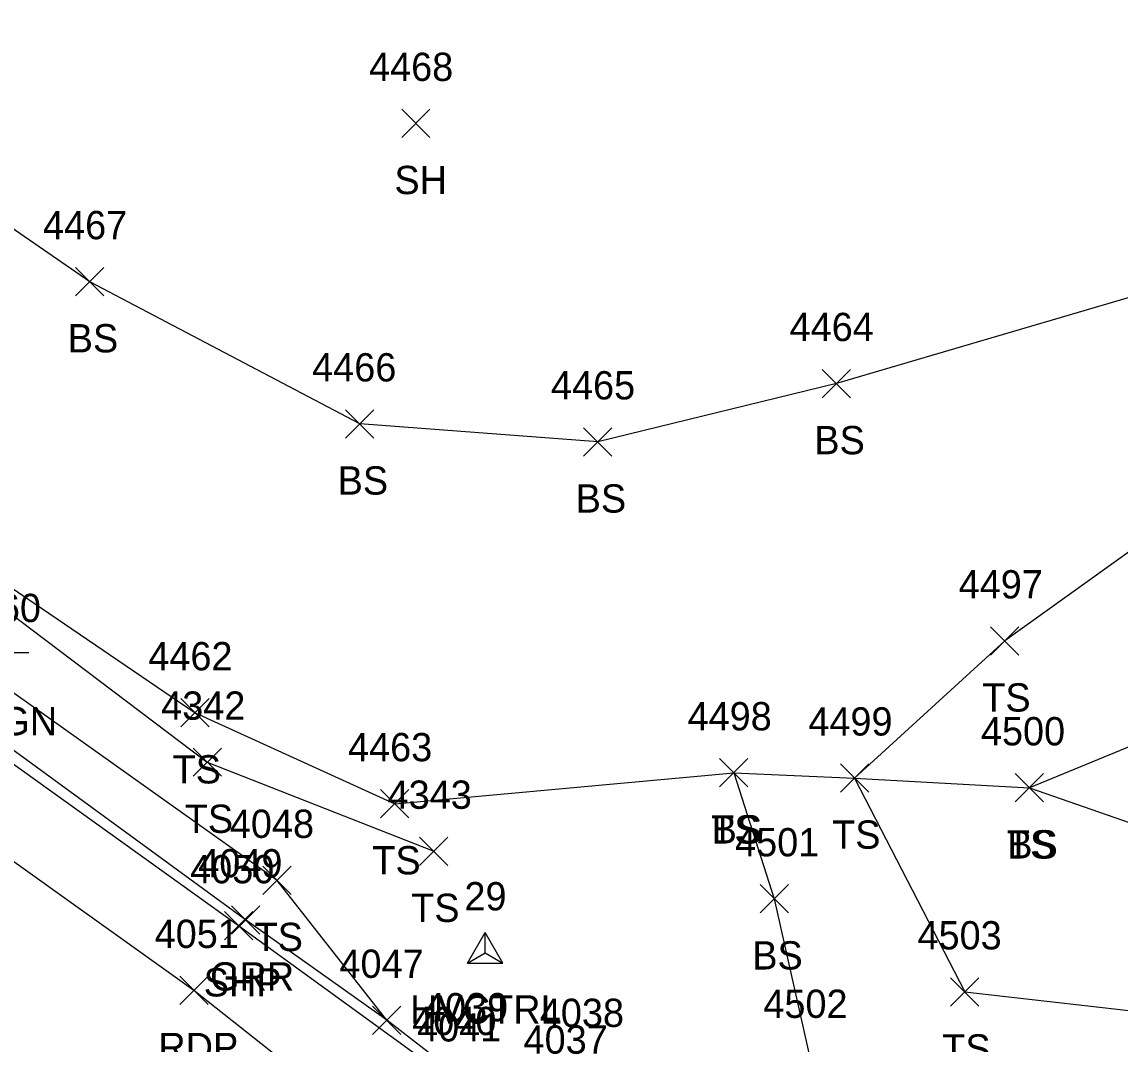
# Model space of a CAD drawing. Extents: x 1505656 to 1508446, y 700805 to 703031.
# Drawn here: x 1507044.6 to 1507122.2, y 701755.2 to 701827.4 of the extents above; entities that cross this region are included whole.
import ezdxf

# ---------------------------------------------------------------- set-up
doc = ezdxf.new("R2010")
doc.units = 0
for name, color, linetype in [('C_A', 7, 'Continuous'), ('C_I', 7, 'Continuous'), ('CPSM', 7, 'Continuous'), ('L_A', 7, 'Continuous'), ('L_I', 7, 'Continuous'), ('L_TIC', 7, 'Continuous'), ('LELB', 7, 'Continuous'), ('P_A', 7, 'Continuous'), ('P_I', 7, 'Continuous'), ('P_TIC', 7, 'Continuous'), ('PET', 7, 'Continuous'), ('PSP', 7, 'Continuous'), ('R_A', 7, 'Continuous'), ('R_I', 7, 'Continuous'), ('R_TIC', 7, 'Continuous'), ('RGR', 7, 'Continuous'), ('S_A', 7, 'Continuous'), ('S_I', 7, 'Continuous'), ('SSGN', 7, 'Continuous')]:
    doc.layers.add(name, color=color, linetype=linetype)

msp = doc.modelspace()

# ---------------------------------------------------------------- linework, layer by layer
at = {"layer": 'CPSM'}
for p, q in [((1507076.106, 701760.898), (1507077.356, 701763.063)), ((1507078.606, 701760.898), (1507077.356, 701763.063)), ((1507077.357, 701761.619), (1507077.356, 701763.063)), ((1507076.106, 701760.898), (1507077.357, 701761.619)), ((1507077.357, 701761.619), (1507077.357, 701761.619)), ((1507077.357, 701761.619), (1507078.606, 701760.898)), ((1507076.106, 701760.898), (1507078.606, 701760.898))]:
    msp.add_line(p, q, dxfattribs=at)
at = {"layer": 'L_TIC'}
for points in [[(1507071.449, 701819.255), (1507073.449, 701821.255)], [(1507073.449, 701819.255), (1507071.449, 701821.255)], [(1507048.41, 701808.066), (1507050.41, 701810.066)], [(1507050.41, 701808.066), (1507048.41, 701810.066)], [(1507101.167, 701800.865), (1507103.167, 701802.865)], [(1507103.167, 701800.865), (1507101.167, 701802.865)], [(1507067.483, 701798.012), (1507069.483, 701800.012)], [(1507069.483, 701798.012), (1507067.483, 701800.012)], [(1507084.303, 701796.741), (1507086.303, 701798.741)], [(1507086.303, 701796.741), (1507084.303, 701798.741)], [(1507113.067, 701782.672), (1507115.067, 701784.672)], [(1507115.067, 701782.672), (1507113.067, 701784.672)], [(1507055.852, 701777.592), (1507057.852, 701779.592)], [(1507057.852, 701777.592), (1507055.852, 701779.592)], [(1507056.713, 701774.096), (1507058.713, 701776.096)], [(1507058.713, 701774.096), (1507056.713, 701776.096)], [(1507093.911, 701773.345), (1507095.911, 701775.345)], [(1507095.911, 701773.345), (1507093.911, 701775.345)], [(1507093.911, 701773.345), (1507095.911, 701775.345)], [(1507095.911, 701773.345), (1507093.911, 701775.345)], [(1507102.453, 701772.978), (1507104.453, 701774.978)], [(1507104.453, 701772.978), (1507102.453, 701774.978)], [(1507102.453, 701772.978), (1507104.453, 701774.978)], [(1507104.453, 701772.978), (1507102.453, 701774.978)], [(1507114.805, 701772.286), (1507116.805, 701774.286)], [(1507116.805, 701772.286), (1507114.805, 701774.286)], [(1507114.805, 701772.286), (1507116.805, 701774.286)], [(1507116.805, 701772.286), (1507114.805, 701774.286)], [(1507069.964, 701771.163), (1507071.964, 701773.163)], [(1507071.964, 701771.163), (1507069.964, 701773.163)], [(1507072.711, 701767.8), (1507074.711, 701769.8)], [(1507074.711, 701767.8), (1507072.711, 701769.8)], [(1507061.645, 701765.742), (1507063.645, 701767.742)], [(1507063.645, 701765.742), (1507061.645, 701767.742)], [(1507096.78, 701764.439), (1507098.78, 701766.439)], [(1507098.78, 701764.439), (1507096.78, 701766.439)], [(1507110.236, 701757.858), (1507112.236, 701759.858)], [(1507112.236, 701757.858), (1507110.236, 701759.858)], [(1507069.393, 701755.848), (1507071.393, 701757.848)], [(1507071.393, 701755.848), (1507069.393, 701757.848)]]:
    msp.add_lwpolyline(points, dxfattribs=at)
at = {"layer": 'LELB'}
for points in [[(1507070.393, 701756.848), (1507062.645, 701766.742), (1507035.943, 701785.735), (1507003.455, 701807.545), (1506985.445, 701821.266), (1506969.994, 701833.467), (1506956.984, 701845.362), (1506943.572, 701863.342), (1506931.463, 701884.5), (1506922.5, 701904.869), (1506918.239, 701922.453), (1506914.463, 701946.571), (1506916.38, 701967.924), (1506918.341, 701992.975), (1506925.223, 702017.508), (1506939.884, 702047.413), (1506952.893, 702067.915), (1506974.476, 702090.87), (1506998.422, 702112.893), (1507027.571, 702130.655), (1507049.742, 702145.16)], [(1506976.55, 702082.74), (1506962.576, 702066.784), (1506948.822, 702048.863), (1506937.323, 702030.621), (1506928.97, 702011.44), (1506924.753, 701991.387), (1506922.052, 701967.896), (1506922.32, 701944.512), (1506926.803, 701921.456), (1506932.429, 701898.621), (1506943.353, 701875.331), (1506959.657, 701854.04), (1506977.717, 701835.425), (1506996.175, 701821.091), (1507009.536, 701810.693), (1507022.618, 701801.639), (1507057.713, 701775.096), (1507073.711, 701768.8)], [(1507206.596, 701829.575), (1507180.609, 701825.391), (1507155.921, 701821.803), (1507127.191, 701809.216), (1507102.167, 701801.865), (1507085.303, 701797.741), (1507068.483, 701799.012), (1507049.41, 701809.066), (1507033.254, 701820.2), (1507009.449, 701835.439), (1507002.446, 701844.9)], [(1507210.669, 701811.032), (1507183.422, 701807.924), (1507160.305, 701810.068), (1507129.037, 701794.388), (1507114.067, 701783.672), (1507103.453, 701773.978), (1507115.805, 701773.286), (1507126.719, 701769.498), (1507143.522, 701770.425), (1507158.406, 701765.441), (1507171.273, 701766.161), (1507191.912, 701769.508), (1507215.813, 701774.223)], [(1507212.413, 701790.693), (1507186.279, 701788.84), (1507165.726, 701789.648), (1507134.51, 701780.99), (1507115.805, 701773.286)], [(1507041.1, 701789.319), (1507056.852, 701778.592), (1507070.964, 701772.163), (1507094.911, 701774.345), (1507103.453, 701773.978), (1507111.236, 701758.858), (1507128.621, 701756.875), (1507143.332, 701757.848), (1507156.853, 701758.293), (1507163.712, 701760.103), (1507172.653, 701760.071), (1507182.301, 701761.144)], [(1507094.911, 701774.345), (1507097.78, 701765.439), (1507100.346, 701754.017), (1507112.5, 701742.469)]]:
    msp.add_lwpolyline(points, dxfattribs=at)
at = {"layer": 'P_TIC'}
for points in [[(1507058.924, 701762.533), (1507060.924, 701764.533)], [(1507060.924, 701762.533), (1507058.924, 701764.533)], [(1507055.765, 701757.962), (1507057.765, 701759.962)], [(1507057.765, 701757.962), (1507055.765, 701759.962)]]:
    msp.add_lwpolyline(points, dxfattribs=at)
at = {"layer": 'PET'}
msp.add_lwpolyline([(1507185.406, 701663.235), (1507157.863, 701683.881), (1507134.263, 701700.9), (1507101.171, 701725.567), (1507071.651, 701747.165), (1507056.765, 701758.962), (1507029.652, 701778.329), (1506999.091, 701801.855), (1506979.318, 701816.547), (1506965.677, 701828.933), (1506953.656, 701840.395), (1506943.164, 701853.23), (1506938.458, 701859.287), (1506925.466, 701881.22), (1506916.358, 701902.655), (1506912.105, 701920.691), (1506908.753, 701945.655)], dxfattribs=at)
at = {"layer": 'PSP'}
msp.add_lwpolyline([(1507382.731, 701533.523), (1507354.734, 701552.72), (1507319.483, 701577.3), (1507297.42, 701590.805), (1507259.576, 701616.5), (1507227.208, 701639.988), (1507194.314, 701663.432), (1507160.968, 701687.918), (1507137.401, 701705.452), (1507106.211, 701729.573), (1507075.306, 701752.351), (1507059.924, 701763.533), (1507033.378, 701782.571), (1507002.257, 701805.455), (1506985.597, 701817.322), (1506980.95, 701818.444), (1506978.157, 701819.916), (1506965.677, 701828.933)], dxfattribs=at)
at = {"layer": 'R_TIC'}
for points in [[(1507059.419, 701762.949), (1507061.419, 701764.949)], [(1507061.419, 701762.949), (1507059.419, 701764.949)], [(1507069.393, 701755.848), (1507071.393, 701757.848)], [(1507071.393, 701755.848), (1507069.393, 701757.848)]]:
    msp.add_lwpolyline(points, dxfattribs=at)
at = {"layer": 'RGR'}
msp.add_lwpolyline([(1507227.454, 701640.359), (1507194.988, 701663.852), (1507161.554, 701688.442), (1507138.14, 701706.133), (1507106.591, 701729.786), (1507075.622, 701752.801), (1507070.393, 701756.848), (1507060.419, 701763.949), (1507034.166, 701783.114), (1507002.574, 701805.736), (1506984.457, 701819.685), (1506968.234, 701831.7), (1506955.399, 701842.084), (1506939.697, 701860.251), (1506926.718, 701881.843), (1506918.285, 701903.263), (1506913.297, 701921.191), (1506910.104, 701945.771)], dxfattribs=at)
at = {"layer": 'SSGN'}
msp.add_line((1507041.777, 701782.854), (1507045.11, 701782.854), dxfattribs=at)

# ---------------------------------------------------------------- texts
at = {"layer": 'C_A'}
msp.add_text('HVCTRL', height=2, dxfattribs=at).set_placement((1507072.05, 701756.619))
at = {"layer": 'C_I'}
msp.add_text('29', height=2, dxfattribs=at).set_placement((1507075.884, 701764.619))
at = {"layer": 'L_A'}
for s, p in [('SH', (1507070.937, 701815.255)), ('BS', (1507047.851, 701804.066)), ('BS', (1507100.608, 701796.865)), ('BS', (1507066.924, 701794.012)), ('BS', (1507083.744, 701792.741)), ('TS', (1507112.476, 701778.672)), ('TS', (1507055.261, 701773.592)), ('TS', (1507056.122, 701770.096)), ('TS', (1507093.32, 701769.345)), ('BS', (1507093.352, 701769.345)), ('TS', (1507101.863, 701768.978)), ('TS', (1507101.863, 701768.978)), ('TS', (1507114.214, 701768.286)), ('BS', (1507114.245, 701768.286)), ('TS', (1507069.373, 701767.163)), ('TS', (1507072.121, 701763.8)), ('TS', (1507061.055, 701761.742)), ('BS', (1507096.221, 701760.439)), ('TS', (1507109.646, 701753.858))]:
    msp.add_text(s, height=2, dxfattribs=at).set_placement(p)
at = {"layer": 'L_I'}
for s, p in [('4468', (1507069.142, 701823.255)), ('4467', (1507046.103, 701812.066)), ('4464', (1507098.86, 701804.865)), ('4466', (1507065.12, 701802.012)), ('4465', (1507081.996, 701800.741)), ('4497', (1507110.807, 701786.672)), ('4462', (1507053.545, 701781.592)), ('4342', (1507054.453, 701778.096)), ('4498', (1507091.651, 701777.345)), ('4498', (1507091.651, 701777.345)), ('4499', (1507100.185, 701776.978)), ('4499', (1507100.185, 701776.978)), ('4500', (1507112.379, 701776.286)), ('4500', (1507112.379, 701776.286)), ('4463', (1507067.657, 701775.163)), ('4343', (1507070.451, 701771.8)), ('4048', (1507059.307, 701769.742)), ('4501', (1507095.008, 701768.439)), ('4503', (1507107.898, 701761.858)), ('4047', (1507067.054, 701759.848)), ('4039', (1507073.026, 701756.774)), ('4039', (1507073.026, 701756.774)), ('4502', (1507097.007, 701757.017)), ('4038', (1507081.209, 701756.377)), ('4037', (1507080.061, 701754.489))]:
    msp.add_text(s, height=2, dxfattribs=at).set_placement(p)
at = {"layer": 'P_A'}
for s, p in [('SHP', (1507057.459, 701758.533)), ('RDP', (1507054.253, 701753.962))]:
    msp.add_text(s, height=2, dxfattribs=at).set_placement(p)
at = {"layer": 'P_I'}
for s, p in [('4050', (1507056.499, 701766.533)), ('4051', (1507053.993, 701761.962)), ('4041', (1507072.534, 701755.351))]:
    msp.add_text(s, height=2, dxfattribs=at).set_placement(p)
at = {"layer": 'R_A'}
msp.add_text('GRR', height=2, dxfattribs=at).set_placement((1507057.908, 701758.949))
at = {"layer": 'R_I'}
for s, p in [('4049', (1507057.073, 701766.949)), ('4047', (1507067.054, 701759.848)), ('4040', (1507072.197, 701755.801))]:
    msp.add_text(s, height=2, dxfattribs=at).set_placement(p)
at = {"layer": 'S_A'}
msp.add_text('SIGN', height=2, dxfattribs=at).set_placement((1507040.562, 701777))
at = {"layer": 'S_I'}
msp.add_text('4460', height=2, dxfattribs=at).set_placement((1507040.011, 701785))

doc.saveas('drawing.dxf')
